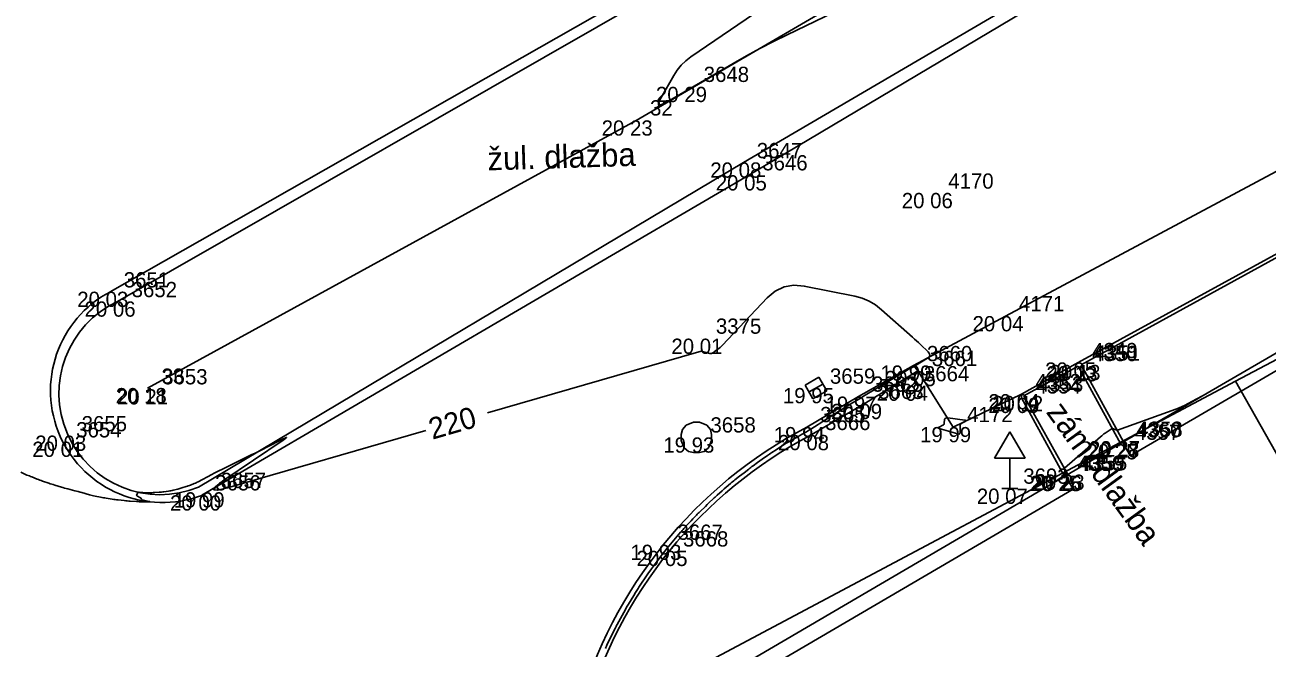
# Model space of a CAD drawing. Extents: x -702257 to -701487, y -1009871 to -1008841.
# Drawn here: x -702070.92 to -702050.55, y -1009682.74 to -1009672.51 of the extents above; entities that cross this region are included whole.
import ezdxf

# ---------------------------------------------------------------- set-up
doc = ezdxf.new("R2010")
doc.units = 0
for name, color, linetype in [('Ex_Contour Labels', 7, 'Continuous'), ('Ex_Major Contours', 7, 'Continuous'), ('Ex_Minor Contours', 7, 'Continuous'), ('Z_body', 7, 'Continuous'), ('Z_body_cisla', 7, 'Continuous'), ('Z_body_vysky_redukovane', 7, 'Continuous'), ('Z_dopravni_znacky', 7, 'Continuous'), ('Z_hrany_paty', 7, 'Continuous'), ('Z_katastr_hranice', 7, 'Continuous'), ('Z_komunikace', 7, 'Continuous'), ('Z_obruba', 7, 'Continuous'), ('Z_ploty', 7, 'Continuous'), ('Z_popisy', 7, 'Continuous'), ('Z_rozhranni', 7, 'Continuous'), ('Z_site_kanalizace_znaky', 7, 'Continuous'), ('Z_site_plynovod_znaky', 7, 'Continuous'), ('Z_vstupy', 7, 'Continuous')]:
    doc.layers.add(name, color=color, linetype=linetype)

# ---------------------------------------------------------------- blocks, each defined once
blk = doc.blocks.new('POINT_DISPLAY')
blk.add_line((0, 0), (0, 0))
blk = doc.blocks.new('Z620')
for p, q in [((-0.17, 0.2), (-0.05, 0.25)), ((-0.05, 0.25), (0.05, 0.25)), ((0.05, 0.25), (0.17, 0.2)), ((-0.25, 0.05), (-0.23, 0.13)), ((-0.25, -0.05), (-0.25, 0.05)), ((-0.23, 0.13), (-0.17, 0.2)), ((0.17, 0.2), (0.23, 0.13)), ((0.23, 0.13), (0.25, 0.05)), ((0.25, 0.05), (0.25, -0.05)), ((-0.2, -0.17), (-0.25, -0.05)), ((-0.13, -0.23), (-0.2, -0.17)), ((0.2, -0.17), (0.13, -0.23)), ((0.25, -0.05), (0.2, -0.17)), ((-0.05, -0.25), (-0.13, -0.23)), ((0.05, -0.25), (-0.05, -0.25)), ((0.13, -0.23), (0.05, -0.25))]:
    blk.add_line(p, q)
blk = doc.blocks.new('Z46260')
for p, q in [((0.13, 0.13), (-0.13, 0.13)), ((-0.13, 0.13), (-0.13, -0.13)), ((0.13, 0), (-0.13, 0)), ((0.13, -0.13), (0.13, 0.13)), ((-0.13, -0.13), (0.13, -0.13))]:
    blk.add_line(p, q)
blk = doc.blocks.new('Z614')
for p, q in [((-0.13, 0.03), (-0.1, 0.08)), ((-0.13, -0.03), (-0.13, 0.03)), ((-0.1, 0.08), (-0.08, 0.1)), ((-0.08, 0.1), (-0.03, 0.13)), ((-0.03, 0.13), (0.03, 0.13)), ((0.03, 0.13), (0.08, 0.1)), ((0.08, 0.1), (0.1, 0.08)), ((0.1, 0.08), (0.13, 0.03)), ((0.13, 0.03), (0.13, -0.03)), ((-0.1, -0.08), (-0.13, -0.03)), ((-0.08, -0.1), (-0.1, -0.08)), ((-0.03, -0.13), (-0.08, -0.1)), ((0.03, -0.13), (-0.03, -0.13)), ((0.08, -0.1), (0.03, -0.13)), ((0.1, -0.08), (0.08, -0.1)), ((0.13, -0.03), (0.1, -0.08))]:
    blk.add_line(p, q)
blk = doc.blocks.new('Z527')
for p, q in [((0, 0.93), (-0.25, 0.5)), ((0.25, 0.5), (0, 0.93)), ((-0.25, 0.5), (0.25, 0.5)), ((0, 0), (0, 0.5)), ((-0.13, 0), (0.13, 0))]:
    blk.add_line(p, q)

msp = doc.modelspace()

# ---------------------------------------------------------------- linework, layer by layer
at = {"layer": 'Ex_Major Contours'}
for points in [[(-702061.403, -1009682.743), (-702061.395, -1009682.725), (-702061.386, -1009682.707), (-702061.378, -1009682.689), (-702061.307, -1009682.543), (-702061.281, -1009682.49), (-702061.246, -1009682.419), (-702061.237, -1009682.401), (-702061.228, -1009682.384), (-702061.219, -1009682.366), (-702061.21, -1009682.349), (-702061.13, -1009682.203), (-702061.102, -1009682.152), (-702061.064, -1009682.083), (-702061.054, -1009682.066), (-702061.045, -1009682.049), (-702061.035, -1009682.032), (-702061.024, -1009682.015), (-702060.937, -1009681.873), (-702060.906, -1009681.823), (-702060.865, -1009681.756), (-702060.854, -1009681.739), (-702060.844, -1009681.722), (-702060.833, -1009681.706), (-702060.822, -1009681.69), (-702060.739, -1009681.569), (-702060.705, -1009681.52), (-702060.649, -1009681.438), (-702060.637, -1009681.422), (-702060.626, -1009681.406), (-702060.614, -1009681.39), (-702060.602, -1009681.374), (-702060.516, -1009681.261), (-702060.492, -1009681.229), (-702060.467, -1009681.196), (-702060.392, -1009681.099), (-702060.278, -1009680.964), (-702060.251, -1009680.932), (-702060.224, -1009680.9), (-702060.171, -1009680.837), (-702060.157, -1009680.821), (-702060.143, -1009680.806), (-702060.129, -1009680.79), (-702060.115, -1009680.775), (-702060.027, -1009680.68), (-702059.998, -1009680.649), (-702059.968, -1009680.618), (-702059.91, -1009680.556), (-702059.895, -1009680.54), (-702059.88, -1009680.525), (-702059.865, -1009680.51), (-702059.85, -1009680.495), (-702059.763, -1009680.411), (-702059.732, -1009680.38), (-702059.7, -1009680.35), (-702059.636, -1009680.289), (-702059.62, -1009680.273), (-702059.604, -1009680.258), (-702059.588, -1009680.244), (-702059.571, -1009680.229), (-702059.489, -1009680.156), (-702059.454, -1009680.126), (-702059.42, -1009680.096), (-702059.351, -1009680.037), (-702059.334, -1009680.022), (-702059.316, -1009680.007), (-702059.298, -1009679.993), (-702059.281, -1009679.978), (-702059.204, -1009679.917), (-702059.167, -1009679.888), (-702059.129, -1009679.859), (-702059.053, -1009679.799), (-702059.035, -1009679.785), (-702059.017, -1009679.772), (-702058.999, -1009679.758), (-702058.981, -1009679.745), (-702058.907, -1009679.692), (-702058.87, -1009679.665), (-702058.833, -1009679.639), (-702058.745, -1009679.577), (-702058.727, -1009679.565), (-702058.709, -1009679.553), (-702058.691, -1009679.541), (-702058.673, -1009679.529), (-702058.601, -1009679.482), (-702058.565, -1009679.459), (-702058.529, -1009679.436), (-702058.436, -1009679.377), (-702058.414, -1009679.364), (-702058.393, -1009679.351), (-702058.371, -1009679.338), (-702058.349, -1009679.325), (-702058.248, -1009679.268), (-702058.212, -1009679.248), (-702058.177, -1009679.227), (-702058.106, -1009679.186), (-702058.088, -1009679.176), (-702058.07, -1009679.165), (-702058.053, -1009679.155), (-702058.035, -1009679.144), (-702057.521, -1009678.819), (-702057.492, -1009678.8), (-702057.463, -1009678.782), (-702057.433, -1009678.764), (-702057.404, -1009678.746), (-702057.286, -1009678.675), (-702057.227, -1009678.64), (-702057.169, -1009678.605), (-702056.453, -1009678.176), (-702056.442, -1009678.17), (-702056.431, -1009678.163), (-702056.419, -1009678.157), (-702056.408, -1009678.151), (-702056.361, -1009678.127), (-702056.35, -1009678.121), (-702056.339, -1009678.115), (-702056.327, -1009678.108), (-702056.316, -1009678.101), (-702056.121, -1009677.982), (-702056.093, -1009677.959), (-702056.081, -1009677.934), (-702056.087, -1009677.908), (-702056.109, -1009677.879), (-702056.237, -1009677.756), (-702056.269, -1009677.726), (-702056.301, -1009677.696), (-702056.333, -1009677.667), (-702056.365, -1009677.638), (-702056.873, -1009677.186), (-702056.972, -1009677.108), (-702057.079, -1009677.045), (-702057.193, -1009676.998), (-702057.314, -1009676.965), (-702058.141, -1009676.798), (-702058.314, -1009676.783), (-702058.473, -1009676.81), (-702058.619, -1009676.88), (-702058.751, -1009676.992), (-702059.483, -1009677.768), (-702059.496, -1009677.781), (-702059.509, -1009677.794), (-702059.523, -1009677.806), (-702059.538, -1009677.818), (-702059.617, -1009677.878), (-702059.622, -1009677.882), (-702059.628, -1009677.885), (-702059.633, -1009677.888), (-702059.639, -1009677.891), (-702059.664, -1009677.902), (-702059.67, -1009677.904), (-702059.676, -1009677.905), (-702059.682, -1009677.904), (-702059.688, -1009677.903), (-702059.792, -1009677.874), (-702059.812, -1009677.869), (-702059.831, -1009677.868), (-702059.851, -1009677.87), (-702059.87, -1009677.874), (-702063.336, -1009678.876)], [(-702064.345, -1009679.167), (-702067.599, -1009680.108), (-702067.76, -1009680.146), (-702067.824, -1009680.138), (-702067.79, -1009680.084), (-702067.657, -1009679.983), (-702066.688, -1009679.325), (-702066.644, -1009679.293), (-702066.631, -1009679.28), (-702066.648, -1009679.286), (-702066.697, -1009679.309), (-702066.953, -1009679.44), (-702067.016, -1009679.472), (-702067.081, -1009679.504), (-702067.145, -1009679.536), (-702067.209, -1009679.568), (-702067.689, -1009679.804), (-702067.731, -1009679.825), (-702067.774, -1009679.847), (-702067.816, -1009679.868), (-702067.858, -1009679.89), (-702068.079, -1009680.007), (-702068.095, -1009680.015), (-702068.11, -1009680.023), (-702068.126, -1009680.03), (-702068.143, -1009680.037), (-702068.208, -1009680.063), (-702068.224, -1009680.07), (-702068.241, -1009680.076), (-702068.257, -1009680.081), (-702068.274, -1009680.087), (-702068.345, -1009680.109), (-702068.362, -1009680.115), (-702068.38, -1009680.12), (-702068.397, -1009680.124), (-702068.415, -1009680.129), (-702068.49, -1009680.146), (-702068.508, -1009680.15), (-702068.526, -1009680.154), (-702068.545, -1009680.157), (-702068.564, -1009680.16), (-702068.641, -1009680.172), (-702068.661, -1009680.174), (-702068.68, -1009680.176), (-702068.699, -1009680.178), (-702068.719, -1009680.18), (-702068.799, -1009680.185), (-702068.819, -1009680.186), (-702068.839, -1009680.187), (-702068.859, -1009680.187), (-702068.879, -1009680.187), (-702068.989, -1009680.184), (-702068.996, -1009680.184), (-702069.003, -1009680.184), (-702069.01, -1009680.183), (-702069.017, -1009680.183), (-702069.045, -1009680.179), (-702069.051, -1009680.18), (-702069.057, -1009680.181), (-702069.063, -1009680.184), (-702069.067, -1009680.189), (-702069.087, -1009680.215), (-702069.09, -1009680.221), (-702069.091, -1009680.227), (-702069.088, -1009680.232), (-702069.083, -1009680.236), (-702069.025, -1009680.27), (-702069.022, -1009680.272), (-702069.019, -1009680.275), (-702069.017, -1009680.277), (-702069.015, -1009680.281), (-702069.008, -1009680.294), (-702069.005, -1009680.298), (-702069.003, -1009680.3), (-702069, -1009680.302), (-702068.996, -1009680.303), (-702068.889, -1009680.329), (-702068.874, -1009680.334), (-702068.87, -1009680.336), (-702068.875, -1009680.338), (-702068.89, -1009680.338), (-702068.996, -1009680.336), (-702069.02, -1009680.336), (-702069.045, -1009680.335), (-702069.069, -1009680.334), (-702069.093, -1009680.332), (-702069.194, -1009680.326), (-702069.219, -1009680.324), (-702069.243, -1009680.322), (-702069.268, -1009680.32), (-702069.293, -1009680.317), (-702069.393, -1009680.306), (-702069.417, -1009680.304), (-702069.441, -1009680.301), (-702069.465, -1009680.297), (-702069.489, -1009680.293), (-702069.587, -1009680.278), (-702069.61, -1009680.274), (-702069.633, -1009680.27), (-702069.656, -1009680.266), (-702069.679, -1009680.261), (-702069.771, -1009680.242), (-702069.794, -1009680.237), (-702069.817, -1009680.232), (-702069.84, -1009680.226), (-702069.862, -1009680.22), (-702069.989, -1009680.186), (-702070.017, -1009680.178), (-702070.045, -1009680.17), (-702070.073, -1009680.163), (-702070.101, -1009680.155), (-702070.217, -1009680.125), (-702070.244, -1009680.118), (-702070.271, -1009680.11), (-702070.297, -1009680.103), (-702070.323, -1009680.095), (-702070.432, -1009680.062), (-702070.457, -1009680.054), (-702070.481, -1009680.047), (-702070.505, -1009680.039), (-702070.53, -1009680.031), (-702070.63, -1009679.996), (-702070.652, -1009679.988), (-702070.674, -1009679.981), (-702070.696, -1009679.972), (-702070.718, -1009679.964), (-702070.809, -1009679.929), (-702070.829, -1009679.921), (-702070.848, -1009679.913), (-702070.867, -1009679.905), (-702070.887, -1009679.897), (-702070.988, -1009679.853)]]:
    msp.add_lwpolyline(points, dxfattribs=at)
msp.add_lwpolyline([(-702055.94, -1009679.129), (-702055.944, -1009679.123), (-702055.941, -1009679.118), (-702055.931, -1009679.111), (-702055.868, -1009679.082), (-702055.858, -1009679.076), (-702055.851, -1009679.068), (-702055.847, -1009679.059), (-702055.845, -1009679.048), (-702055.842, -1009678.986), (-702055.842, -1009678.981), (-702055.839, -1009678.976), (-702055.836, -1009678.972), (-702055.831, -1009678.97), (-702055.808, -1009678.961), (-702055.802, -1009678.959), (-702055.796, -1009678.958), (-702055.791, -1009678.958), (-702055.785, -1009678.958), (-702055.507, -1009678.998), (-702055.495, -1009679), (-702055.491, -1009679.005), (-702055.494, -1009679.01), (-702055.504, -1009679.017), (-702055.56, -1009679.047), (-702055.572, -1009679.056), (-702055.581, -1009679.066), (-702055.586, -1009679.079), (-702055.587, -1009679.094), (-702055.585, -1009679.193), (-702055.587, -1009679.211), (-702055.594, -1009679.222), (-702055.607, -1009679.227), (-702055.626, -1009679.224), (-702055.929, -1009679.133)], close=True, dxfattribs=at)
at = {"layer": 'Ex_Minor Contours'}
for points in [[(-702054.917, -1009670.984), (-702058.422, -1009672.678), (-702058.646, -1009672.788), (-702058.868, -1009672.903), (-702059.088, -1009673.022), (-702059.305, -1009673.145), (-702060.419, -1009673.79), (-702060.493, -1009673.825), (-702060.53, -1009673.824), (-702060.532, -1009673.786), (-702060.496, -1009673.713), (-702060.282, -1009673.344), (-702060.224, -1009673.256), (-702060.158, -1009673.176), (-702060.083, -1009673.104), (-702059.999, -1009673.04), (-702057.025, -1009671.004)], [(-702051.552, -1009678.564), (-702051.845, -1009678.725), (-702051.894, -1009678.751), (-702051.944, -1009678.775), (-702051.995, -1009678.797), (-702052.047, -1009678.816), (-702053.007, -1009679.161), (-702053.015, -1009679.164), (-702053.017, -1009679.164), (-702053.072, -1009679.14), (-702053.082, -1009679.137), (-702053.091, -1009679.136), (-702053.1, -1009679.139), (-702053.108, -1009679.143), (-702053.208, -1009679.211), (-702053.227, -1009679.224), (-702053.245, -1009679.238), (-702053.264, -1009679.253), (-702053.282, -1009679.268), (-702053.873, -1009679.785), (-702053.874, -1009679.787), (-702053.875, -1009679.789), (-702053.875, -1009679.791), (-702053.875, -1009679.793), (-702053.871, -1009679.803), (-702053.87, -1009679.808), (-702053.87, -1009679.813), (-702053.879, -1009679.903), (-702053.88, -1009679.906), (-702053.882, -1009679.909), (-702053.884, -1009679.911), (-702053.887, -1009679.913), (-702053.901, -1009679.918), (-702053.908, -1009679.921), (-702053.914, -1009679.925), (-702054.091, -1009680.046)]]:
    msp.add_lwpolyline(points, dxfattribs=at)
at = {"layer": 'Z_hrany_paty'}
for p, q in [((-702052.79, -1009669.34), (-702060.9, -1009674.08)), ((-702060.9, -1009674.08), (-702068.91, -1009678.47))]:
    msp.add_line(p, q, dxfattribs=at)
at = {"layer": 'Z_katastr_hranice'}
for p, q in [((-702031.99, -1009668.17), (-702051.07, -1009678.36)), ((-702059.93, -1009683.07), (-702051.07, -1009678.36)), ((-702051.07, -1009678.36), (-702040.6, -1009696.88))]:
    msp.add_line(p, q, dxfattribs=at)
at = {"layer": 'Z_komunikace'}
for p, q in [((-702059.05, -1009674.98), (-702052.13, -1009670.86)), ((-702060.7, -1009671.87), (-702069.52, -1009676.89)), ((-702054.84, -1009677.29), (-702047.03, -1009673.11)), ((-702068.02, -1009680.23), (-702059.05, -1009674.98)), ((-702054.84, -1009677.29), (-702056.35, -1009678.1)), ((-702057.25, -1009678.61), (-702056.35, -1009678.1)), ((-702058.1, -1009679.11), (-702057.25, -1009678.61))]:
    msp.add_line(p, q, dxfattribs=at)
for centre, major_axis, ratio, start_param, end_param in [((-702068.667, -1009678.514), (1.819, 0.238), 0.999963, 1.923883, 4.94281), ((-702054.585, -1009685.786), (-4.743, -5.869), 0.999868, 4.305964, 5.118814)]:
    msp.add_ellipse(centre, major_axis=major_axis, ratio=ratio, start_param=start_param, end_param=end_param, dxfattribs=at)
at = {"layer": 'Z_obruba'}
for p, q in [((-702059.14, -1009674.77), (-702052.19, -1009670.7)), ((-702060.67, -1009672.05), (-702069.4, -1009677.05)), ((-702053.65, -1009678.05), (-702044.49, -1009673.03)), ((-702044.46, -1009673.07), (-702053.6, -1009678.09)), ((-702068.073, -1009680.097), (-702059.14, -1009674.77)), ((-702056.28, -1009678.19), (-702056.35, -1009678.1)), ((-702054.58, -1009678.57), (-702053.65, -1009678.05)), ((-702053.65, -1009678.11), (-702054.54, -1009678.6)), ((-702052.95, -1009679.39), (-702053.65, -1009678.11)), ((-702053.6, -1009678.09), (-702052.91, -1009679.34)), ((-702056.28, -1009678.19), (-702057.16, -1009678.73)), ((-702057.16, -1009678.73), (-702058.03, -1009679.24)), ((-702054.58, -1009678.57), (-702054.58, -1009678.63)), ((-702054.58, -1009678.63), (-702053.88, -1009679.91)), ((-702053.82, -1009679.89), (-702054.54, -1009678.6))]:
    msp.add_line(p, q, dxfattribs=at)
for centre, major_axis, ratio, start_param, end_param in [((-702068.699, -1009678.557), (-1.395, -0.905), 0.999772, 4.572533, 7.66476), ((-702054.58, -1009685.821), (-3.423, -6.597), 0.999679, 4.1031, 4.915384)]:
    msp.add_ellipse(centre, major_axis=major_axis, ratio=ratio, start_param=start_param, end_param=end_param, dxfattribs=at)
at = {"layer": 'Z_ploty'}
for p, q in [((-702045.17, -1009674.85), (-702052.92, -1009679.36)), ((-702045.04, -1009675.07), (-702052.8, -1009679.58)), ((-702052.8, -1009679.58), (-702052.92, -1009679.36)), ((-702053.86, -1009679.91), (-702060.11, -1009683.57)), ((-702053.73, -1009680.13), (-702053.86, -1009679.91)), ((-702053.73, -1009680.13), (-702059.85, -1009683.71))]:
    msp.add_line(p, q, dxfattribs=at)
at = {"layer": 'Z_rozhranni'}
for q in [(-702056.28, -1009678.19), (-702054.58, -1009678.57)]:
    msp.add_line((-702055.7, -1009679.11), q, dxfattribs=at)
at = {"layer": 'Z_vstupy'}
msp.add_line((-702053.86, -1009679.91), (-702052.92, -1009679.36), dxfattribs=at)

# ---------------------------------------------------------------- block references
at = {"layer": 'Z_body'}
for p in [(-702060.01, -1009673.53), (-702060.9, -1009674.08), (-702059.14, -1009674.77), (-702059.05, -1009674.98), (-702056, -1009675.27), (-702069.52, -1009676.89), (-702069.4, -1009677.05), (-702054.84, -1009677.29), (-702059.82, -1009677.66), (-702056.35, -1009678.1), (-702053.65, -1009678.05), (-702053.65, -1009678.11), (-702053.6, -1009678.09), (-702056.28, -1009678.19), (-702068.91, -1009678.47), (-702068.89, -1009678.49), (-702057.95, -1009678.47), (-702056.41, -1009678.43), (-702057.25, -1009678.61), (-702057.16, -1009678.73), (-702054.58, -1009678.57), (-702054.58, -1009678.63), (-702054.54, -1009678.6), (-702058.1, -1009679.11), (-702055.7, -1009679.11), (-702070.21, -1009679.25), (-702059.91, -1009679.28), (-702058.03, -1009679.24), (-702052.91, -1009679.34), (-702070.3, -1009679.35), (-702052.95, -1009679.39), (-702052.92, -1009679.36), (-702053.88, -1009679.91), (-702053.86, -1009679.91), (-702053.82, -1009679.89), (-702068.073, -1009680.097), (-702054.77, -1009680.12), (-702068.02, -1009680.23), (-702060.45, -1009681.04), (-702060.35, -1009681.14)]:
    msp.add_blockref('POINT_DISPLAY', p, dxfattribs=at)
at = {"layer": 'Z_dopravni_znacky'}
msp.add_blockref('Z527', (-702054.77, -1009680.12), dxfattribs=at)
at = {"layer": 'Z_site_kanalizace_znaky', "rotation": 29.699999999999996}
msp.add_blockref('Z46260', (-702057.95, -1009678.47), dxfattribs=at)
at = {"layer": 'Z_site_kanalizace_znaky'}
msp.add_blockref('Z620', (-702059.91, -1009679.28), dxfattribs=at)
at = {"layer": 'Z_site_plynovod_znaky'}
msp.add_blockref('Z614', (-702056.41, -1009678.43), dxfattribs=at)

# ---------------------------------------------------------------- texts
at = {"layer": 'Ex_Contour Labels'}
msp.add_text('220', height=0.35, rotation=16.1254, dxfattribs=at).set_placement((-702064.24, -1009679.319))
at = {"layer": 'Z_body_cisla'}
for s, p in [('3648', (-702059.79, -1009673.45)), ('32', (-702060.67, -1009674)), ('3647', (-702058.92, -1009674.7)), ('3646', (-702058.83, -1009674.9)), ('4170', (-702055.78, -1009675.2)), ('3651', (-702069.3, -1009676.82)), ('3652', (-702069.17, -1009676.98)), ('4171', (-702054.62, -1009677.21)), ('3375', (-702059.59, -1009677.58)), ('3660', (-702056.13, -1009678.03)), ('3661', (-702056.05, -1009678.11)), ('4349', (-702053.42, -1009677.98)), ('4350', (-702053.42, -1009678.03)), ('4351', (-702053.38, -1009678.02)), ('3664', (-702056.18, -1009678.36)), ('33', (-702068.68, -1009678.4)), ('3653', (-702068.67, -1009678.41)), ('3659', (-702057.72, -1009678.4)), ('3662', (-702057.03, -1009678.53)), ('4352', (-702054.35, -1009678.49)), ('4354', (-702054.35, -1009678.56)), ('4353', (-702054.31, -1009678.53)), ('3663', (-702056.93, -1009678.65)), ('3655', (-702069.99, -1009679.18)), ('3665', (-702057.88, -1009679.03)), ('3666', (-702057.8, -1009679.16)), ('4172', (-702055.47, -1009679.03)), ('3654', (-702070.08, -1009679.28)), ('3658', (-702059.68, -1009679.2)), ('4357', (-702052.72, -1009679.32)), ('4360', (-702052.7, -1009679.28)), ('4358', (-702052.68, -1009679.27)), ('4356', (-702053.66, -1009679.83)), ('4359', (-702053.63, -1009679.83)), ('4355', (-702053.59, -1009679.82)), ('3656', (-702067.8, -1009680.15)), ('3657', (-702067.71, -1009680.11)), ('3693', (-702054.55, -1009680.04)), ('3667', (-702060.22, -1009680.96)), ('3668', (-702060.13, -1009681.07))]:
    msp.add_text(s, height=0.25, dxfattribs=at).set_placement(p)
at = {"layer": 'Z_body_vysky_redukovane'}
for s, p in [('20 29', (-702060.573, -1009673.78)), ('20 23', (-702061.463, -1009674.33)), ('20 08', (-702059.682, -1009675.02)), ('20 05', (-702059.592, -1009675.23)), ('20 06', (-702056.542, -1009675.52)), ('20 03', (-702070.062, -1009677.14)), ('20 06', (-702069.942, -1009677.3)), ('20 04', (-702055.382, -1009677.54)), ('20 01', (-702060.32, -1009677.91)), ('19 99', (-702056.892, -1009678.35)), ('20 05', (-702054.192, -1009678.3)), ('20 13', (-702054.171, -1009678.36)), ('20 13', (-702054.121, -1009678.34)), ('20 05', (-702056.822, -1009678.44)), ('20 18', (-702069.431, -1009678.72)), ('20 21', (-702069.411, -1009678.74)), ('19 95', (-702058.492, -1009678.72)), ('20 04', (-702056.952, -1009678.68)), ('19 97', (-702057.792, -1009678.86)), ('20 09', (-702057.702, -1009678.98)), ('20 04', (-702055.122, -1009678.82)), ('20 09', (-702055.122, -1009678.88)), ('20 12', (-702055.061, -1009678.85)), ('19 94', (-702058.642, -1009679.36)), ('19 99', (-702056.242, -1009679.36)), ('20 03', (-702070.752, -1009679.5)), ('19 93', (-702060.452, -1009679.53)), ('20 08', (-702058.572, -1009679.49)), ('20 27', (-702053.473, -1009679.59)), ('20 01', (-702070.8, -1009679.6)), ('20 25', (-702053.513, -1009679.64)), ('20 28', (-702053.483, -1009679.61)), ('20 25', (-702054.443, -1009680.16)), ('20 26', (-702054.422, -1009680.16)), ('20 23', (-702054.382, -1009680.14)), ('20 07', (-702055.312, -1009680.37)), ('20 00', (-702068.541, -1009680.48)), ('19 99', (-702068.482, -1009680.43)), ('19 93', (-702060.992, -1009681.29)), ('20 05', (-702060.892, -1009681.39))]:
    msp.add_text(s, height=0.25, dxfattribs=at).set_placement(p)
at = {"layer": 'Z_popisy'}
for s, rotation, p in [('žul. dlažba', 1.8, (-702063.33, -1009674.901)), ('zám. dlažba', 306, (-702054.187, -1009678.867))]:
    msp.add_text(s, height=0.38, rotation=rotation, dxfattribs=at).set_placement(p)

doc.saveas('drawing.dxf')
